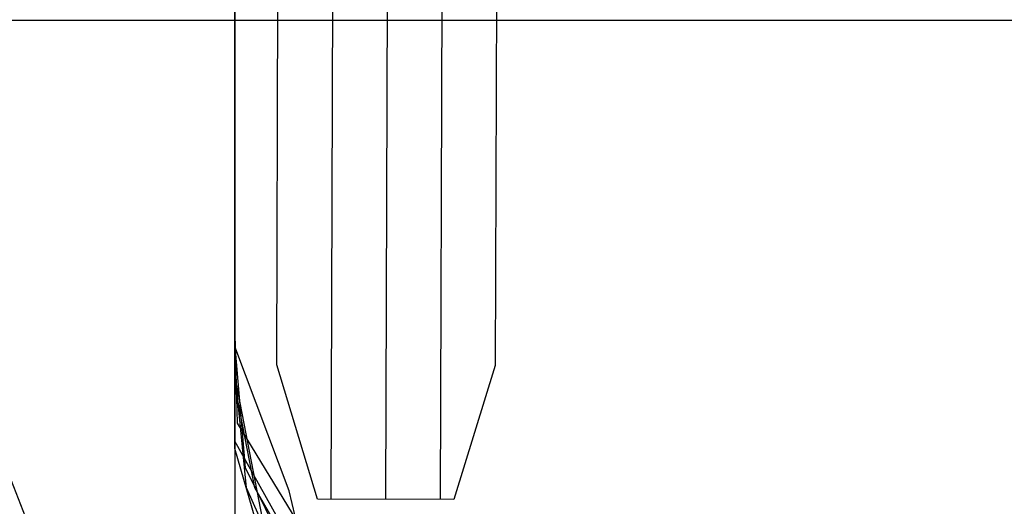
# Model space of a CAD drawing. Header units: metres. Extents: x 209848 to 209928, y 1182430 to 1182563.
# Tile 871 of 1056: x 209849.819 to 209850.967, y 1182498.494 to 1182499.062. Entities that reach past the tile are written whole.
import ezdxf

# ---------------------------------------------------------------- set-up
doc = ezdxf.new("R2010")
doc.units = ezdxf.units.M
doc.header["$MEASUREMENT"] = 0
doc.linetypes.add('DGN Style 2', pattern=[15.036391, 9.021834, -6.014556])
doc.linetypes.add('DGN Style 7', pattern=[30.072781, 13.532752, -6.014556, 4.510917, -6.014556])
doc.layers.get('0').update_dxf_attribs({"color": 254})

# ---------------------------------------------------------------- blocks, each defined once
blk = doc.blocks.new('*U2')
at = {"color": 3, "linetype": 'Continuous'}
for p, q in [((-1.275, -0.1157), (-1.275, 0.0814)), ((-1.275, -0.3094), (-1.275, -0.1157)), ((-1.275, -0.4996), (-1.275, -0.3094)), ((-1.2072, -0.7341), (-1.275, -0.4996))]:
    blk.add_line(p, q, dxfattribs=at)
blk = doc.blocks.new('*U3')
at = {"color": 3, "linetype": 'Continuous'}
for p, q in [((-1.275, -0.0601), (-1.275, 0.1208)), ((-1.275, -0.2383), (-1.275, -0.0601)), ((-1.275, -0.414), (-1.275, -0.2383)), ((-1.2365, -0.6126), (-1.275, -0.414))]:
    blk.add_line(p, q, dxfattribs=at)
blk = doc.blocks.new('*U4')
at = {"color": 3, "linetype": 'Continuous'}
for p, q in [((-1.275, -0.0168), (-1.275, 0.1138)), ((-1.275, -0.1471), (-1.275, -0.0168)), ((-1.275, -0.2772), (-1.275, -0.1471)), ((-1.275, -0.4068), (-1.275, -0.2772)), ((-1.2616, -0.5452), (-1.275, -0.4068)), ((-1.1784, -0.7301), (-1.2616, -0.5452))]:
    blk.add_line(p, q, dxfattribs=at)
blk = doc.blocks.new('*U5')
at = {"color": 3, "linetype": 'Continuous'}
for p, q in [((-1.275, -0.1248), (-1.275, 0.0035)), ((-1.275, -0.2527), (-1.275, -0.1248)), ((-1.275, -0.3804), (-1.275, -0.2527)), ((-1.2118, -0.5489), (-1.275, -0.3804)), ((-1.1756, -0.6994), (-1.2118, -0.5489))]:
    blk.add_line(p, q, dxfattribs=at)
at = {"color": 40, "linetype": 'Continuous'}
blk.add_line((-1.5035, -0.6192), (-1.5559, -0.4856), dxfattribs=at)
blk = doc.blocks.new('*U6')
at = {"color": 3, "linetype": 'Continuous'}
for p, q in [((-1.275, -0.1056), (-1.275, 0.0327)), ((-1.275, -0.2432), (-1.275, -0.1056)), ((-1.2747, -0.38), (-1.275, -0.2432)), ((-1.2626, -0.5219), (-1.2747, -0.38)), ((-1.1755, -0.6993), (-1.2626, -0.5219))]:
    blk.add_line(p, q, dxfattribs=at)
blk = doc.blocks.new('*U7')
at = {"color": 3, "linetype": 'Continuous'}
for p, q in [((-1.275, 0.0004), (-1.275, 0.1182)), ((-1.275, -0.1171), (-1.275, 0.0004)), ((-1.275, -0.2345), (-1.275, -0.1171)), ((-1.275, -0.3517), (-1.275, -0.2345)), ((-1.2721, -0.47), (-1.275, -0.3517)), ((-1.1734, -0.6313), (-1.2721, -0.47))]:
    blk.add_line(p, q, dxfattribs=at)
blk = doc.blocks.new('*U8')
at = {"color": 3, "linetype": 'Continuous'}
for p, q in [((-1.275, -0.1057), (-1.275, 0.0237)), ((-1.275, -0.2344), (-1.275, -0.1057)), ((-1.275, -0.3629), (-1.275, -0.2344)), ((-1.275, -0.4908), (-1.275, -0.3629)), ((-1.1844, -0.653), (-1.275, -0.4908))]:
    blk.add_line(p, q, dxfattribs=at)
blk = doc.blocks.new('*U9')
at = {"color": 3, "linetype": 'Continuous'}
for p, q in [((-1.275, -0.0865), (-1.275, 0.0264)), ((-1.275, -0.1995), (-1.275, -0.0865)), ((-1.275, -0.3126), (-1.275, -0.1995)), ((-1.275, -0.4257), (-1.275, -0.3126)), ((-1.2516, -0.5454), (-1.275, -0.4257)), ((-1.1737, -0.6802), (-1.2516, -0.5454))]:
    blk.add_line(p, q, dxfattribs=at)
blk = doc.blocks.new('ATTEMP_5')
at = {"color": 254, "flags": 128}
blk.add_lwpolyline([(0, 1.275), (-2.309, 1.275), (-2.309, 0.5138), (-7.62, 0.5138), (-7.62, -0.5138), (-2.309, -0.5138), (-2.309, -1.275), (0, -1.275), (0, 1.275), (0, 1.275)], dxfattribs=at)
blk = doc.blocks.new('ATTEMP_1')
at = {"color": 3, "linetype": 'Continuous'}
for p, q in [((-1.1596, 0.5596), (-1.1629, -0.5584)), ((-1.0958, 0.5594), (-1.0992, -0.5586)), ((-1.0321, 0.5592), (-1.0354, -0.5588))]:
    blk.add_line(p, q, dxfattribs=at)
at = {"color": 254, "linetype": 'DGN Style 2', "flags": 128}
blk.add_lwpolyline([(-1.1754, 0.5596), (-1.0163, 0.5591), (-0.9688, 0.4025), (-0.9712, -0.4025), (-1.0196, -0.5589), (-1.1787, -0.5584), (-1.2262, -0.4017), (-1.2238, 0.4032)], close=True, dxfattribs=at)
at = {"color": 254, "rotation": 90}
blk.add_blockref('ATTEMP_5', (0, 1.72), dxfattribs=at)
blk = doc.blocks.new('ATTEMP')
at = {"color": 3, "linetype": 'DGN Style 7'}
blk.add_line((-10.4237, 0), (10.4237, 0), dxfattribs=at)
at = {"color": 3, "linetype": 'Continuous'}
for name in ['*U9', '*U8', '*U7', '*U6', '*U5', '*U4', '*U3', '*U2']:
    blk.add_blockref(name, (-8.5112, 0), dxfattribs=at)
at = {"color": 254}
blk.add_blockref('ATTEMP_1', (-8.5112, 0), dxfattribs=at)

msp = doc.modelspace()

# ---------------------------------------------------------------- block references
at = {"color": 1, "linetype": 'DGN Style 2'}
msp.add_blockref('ATTEMP', (209859.8559, 1182499.0611), dxfattribs=at)

doc.saveas('drawing.dxf')
